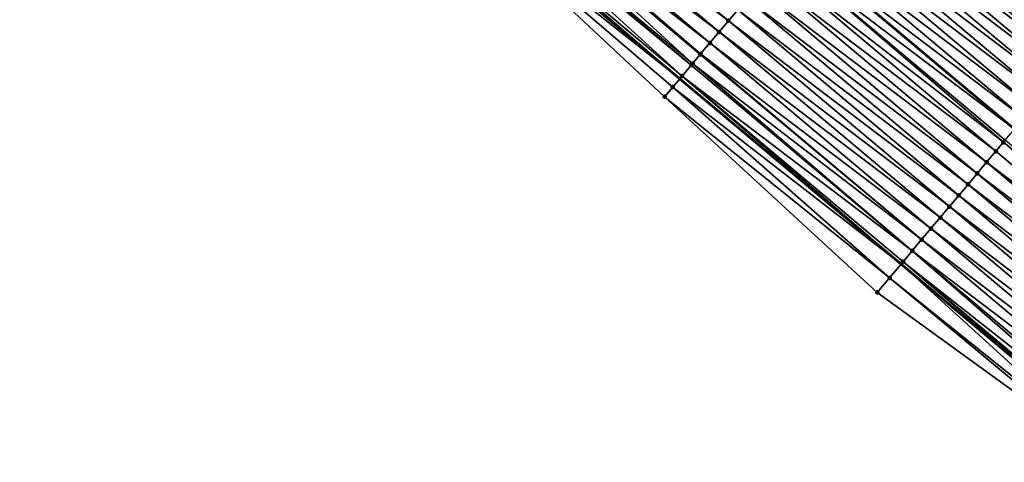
# Model space of a CAD drawing. Header units: feet. Extents: x 2007189 to 2022806, y 818621 to 837694.
# Tile 356 of 656: x 2016122 to 2016190, y 819590 to 819621. Entities that reach past the tile are written whole.
import ezdxf

# ---------------------------------------------------------------- set-up
doc = ezdxf.new("R2010")
doc.units = ezdxf.units.FT
doc.header["$MEASUREMENT"] = 0
for name, color, linetype, lineweight in [('EP_Travel Lane', 172, 'Continuous', 53), ('Road Shots', 141, 'Continuous', 100), ('Road X-Section', 40, 'Continuous', 13), ('STRIPING', 60, 'Continuous', 53)]:
    doc.layers.add(name, color=color, linetype=linetype, lineweight=lineweight)
doc.layers.add('I-77-MM17-21_SB-Surface-Border', color=7, linetype='Continuous')
doc.layers.add('I-77-MM17-21_SB-Surface-TIN', color=7, linetype='Continuous')

msp = doc.modelspace()

# ---------------------------------------------------------------- linework, layer by layer
at = {"layer": 'EP_Travel Lane'}
msp.add_polyline3d([(2016014.626060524, 819745.0162258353, 262.3268209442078), (2016029.946579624, 819732.1620708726, 262.5561737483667), (2016045.266974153, 819719.3080204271, 262.7988653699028), (2016060.58745953, 819706.4538937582, 263.0318249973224), (2016075.907973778, 819693.5997428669, 263.2616985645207), (2016091.225092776, 819680.752900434, 263.5268017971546), (2016106.554456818, 819667.9102264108, 263.8049131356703), (2016121.883785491, 819655.0675820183, 264.0865390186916), (2016137.213209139, 819642.2248580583, 264.3587255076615), (2016152.5430196, 819629.3818100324, 264.59250594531), (2016167.872762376, 819616.5388187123, 264.8330092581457), (2016183.202506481, 819603.6958262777, 265.0733781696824), (2016198.532178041, 819590.8528946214, 265.3209503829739)], dxfattribs=at)
at = {"layer": 'I-77-MM17-21_SB-Surface-Border', "color": 3, "linetype": 'Continuous', "lineweight": -3}
msp.add_polyline3d([(2016197.786978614, 819589.9652309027, 265.2864947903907), (2016181.556114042, 819601.7345447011, 264.9904818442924), (2016166.821759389, 819615.2867212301, 264.7761937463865), (2016152.191393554, 819628.9629454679, 264.5754625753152), (2016136.919052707, 819641.8744532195, 264.3445008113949), (2016120.588133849, 819653.5240375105, 264.0170704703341), (2016104.973506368, 819666.0263987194, 263.7006059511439), (2016089.676526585, 819678.9077486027, 263.4289134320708), (2016075.383008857, 819692.9734671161, 263.2308862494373), (2016058.687147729, 819704.1865285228, 262.903408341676), (2016043.123100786, 819716.750073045, 262.6552766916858), (2016029.865235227, 819732.0650542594, 262.5527761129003), (2016014.556799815, 819744.9336030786, 262.322982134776)], dxfattribs=at)
at = {"layer": 'I-77-MM17-21_SB-Surface-TIN', "color": 128, "linetype": 'Continuous', "lineweight": -3}
for points in [[(2016155.286917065, 819632.6493576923, 264.6744571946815), (2016171.241681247, 819620.5507012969, 264.9352591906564), (2016155.930031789, 819633.4151275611, 264.6898457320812)], [(2016155.930031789, 819633.4151275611, 264.6898457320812), (2016171.241681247, 819620.5507012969, 264.9352591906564), (2016171.884806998, 819621.3164619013, 264.9495512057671)], [(2016154.643797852, 819631.8835915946, 264.659514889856), (2016170.598560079, 819619.7849368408, 264.9205113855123), (2016155.286917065, 819632.6493576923, 264.6744571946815)], [(2016155.286917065, 819632.6493576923, 264.6744571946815), (2016170.598560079, 819619.7849368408, 264.9205113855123), (2016171.241681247, 819620.5507012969, 264.9352591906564)], [(2016180.888302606, 819632.0373329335, 265.1759774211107), (2016196.842995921, 819619.938736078, 265.4438237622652), (2016181.53139361, 819632.8031227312, 265.1937240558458)], [(2016181.53139361, 819632.8031227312, 265.1937240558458), (2016196.842995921, 819619.938736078, 265.4438237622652), (2016197.486065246, 819620.7045440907, 265.4637258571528)], [(2016154.164272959, 819631.3126169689, 264.6483091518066), (2016169.955452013, 819619.0191613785, 264.9044611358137), (2016154.643797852, 819631.8835915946, 264.659514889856)], [(2016154.643797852, 819631.8835915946, 264.659514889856), (2016169.955452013, 819619.0191613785, 264.9044611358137), (2016170.598560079, 819619.7849368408, 264.9205113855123)], [(2016180.245209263, 819631.2715450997, 265.1584632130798), (2016196.199918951, 819619.1729344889, 265.4246817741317), (2016180.888302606, 819632.0373329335, 265.1759774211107)], [(2016180.888302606, 819632.0373329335, 265.1759774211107), (2016196.199918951, 819619.1729344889, 265.4246817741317), (2016196.842995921, 819619.938736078, 265.4438237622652)], [(2016153.357598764, 819630.3520263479, 264.6257191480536), (2016168.75557759, 819617.590347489, 264.87091042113), (2016154.000682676, 819631.1178221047, 264.6441711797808)], [(2016154.000682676, 819631.1178221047, 264.6441711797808), (2016169.31234923, 819618.2533814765, 264.8878855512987), (2016154.164272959, 819631.3126169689, 264.6483091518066)], [(2016154.000682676, 819631.1178221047, 264.6441711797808), (2016169.290122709, 819618.2269151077, 264.8873147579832), (2016169.31234923, 819618.2533814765, 264.8878855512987)], [(2016154.000682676, 819631.1178221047, 264.6441711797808), (2016168.75557759, 819617.590347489, 264.87091042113), (2016169.290122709, 819618.2269151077, 264.8873147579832)], [(2016154.164272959, 819631.3126169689, 264.6483091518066), (2016169.31234923, 819618.2533814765, 264.8878855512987), (2016169.955452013, 819619.0191613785, 264.9044611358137)], [(2016180.245209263, 819631.2715450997, 265.1584632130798), (2016179.602112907, 819630.5057597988, 265.1412487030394), (2016195.556814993, 819618.4071555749, 265.408223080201)], [(2016180.245209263, 819631.2715450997, 265.1584632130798), (2016195.556814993, 819618.4071555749, 265.408223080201), (2016196.199918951, 819619.1729344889, 265.4246817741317)], [(2016179.602112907, 819630.5057597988, 265.1412487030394), (2016178.959015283, 819629.7399755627, 265.1241602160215), (2016194.913704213, 819617.6413823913, 265.3924425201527)], [(2016179.602112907, 819630.5057597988, 265.1412487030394), (2016194.913704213, 819617.6413823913, 265.3924425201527), (2016195.556814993, 819618.4071555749, 265.408223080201)], [(2016152.714579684, 819629.586176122, 264.600821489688), (2016168.026283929, 819616.721703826, 264.8407888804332), (2016153.229047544, 819630.1989291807, 264.6212428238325)], [(2016153.229047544, 819630.1989291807, 264.6212428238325), (2016168.669282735, 819617.4875710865, 264.8677021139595), (2016153.357598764, 819630.3520263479, 264.6257191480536)], [(2016153.229047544, 819630.1989291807, 264.6212428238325), (2016168.026283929, 819616.721703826, 264.8407888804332), (2016168.669282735, 819617.4875710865, 264.8677021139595)], [(2016153.357598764, 819630.3520263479, 264.6257191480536), (2016168.669282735, 819617.4875710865, 264.8677021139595), (2016168.75557759, 819617.590347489, 264.87091042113)], [(2016194.270601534, 819616.8756024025, 265.3758566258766), (2016178.959015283, 819629.7399755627, 265.1241602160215), (2016178.315920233, 819628.9741891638, 265.1068157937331)], [(2016194.270601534, 819616.8756024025, 265.3758566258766), (2016194.913704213, 819617.6413823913, 265.3924425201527), (2016178.959015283, 819629.7399755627, 265.1241602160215)], [(2016152.191393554, 819628.9629454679, 264.5754625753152), (2016167.872762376, 819616.5388187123, 264.8330092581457), (2016152.5430196, 819629.3818100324, 264.59250594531)], [(2016152.714579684, 819629.586176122, 264.600821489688), (2016152.5430196, 819629.3818100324, 264.59250594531), (2016167.872762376, 819616.5388187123, 264.8330092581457)], [(2016152.714579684, 819629.586176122, 264.600821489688), (2016167.872762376, 819616.5388187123, 264.8330092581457), (2016168.026283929, 819616.721703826, 264.8407888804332)], [(2016152.191393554, 819628.9629454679, 264.5754625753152), (2016167.383342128, 819615.9557886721, 264.8082081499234), (2016167.872762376, 819616.5388187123, 264.8330092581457)], [(2016152.191393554, 819628.9629454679, 264.5754625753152), (2016166.821759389, 819615.2867212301, 264.7761937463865), (2016167.383342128, 819615.9557886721, 264.8082081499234)], [(2016193.627502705, 819616.1098191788, 265.3588879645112), (2016178.315920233, 819628.9741891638, 265.1068157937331), (2016177.672829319, 819628.20839929, 265.0890601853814)], [(2016193.627502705, 819616.1098191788, 265.3588879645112), (2016194.270601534, 819616.8756024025, 265.3758566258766), (2016178.315920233, 819628.9741891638, 265.1068157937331)], [(2016192.984407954, 819615.3440325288, 265.3415138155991), (2016177.672829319, 819628.20839929, 265.0890601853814), (2016177.029727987, 819627.4426181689, 265.0723403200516)], [(2016192.984407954, 819615.3440325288, 265.3415138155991), (2016193.627502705, 819616.1098191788, 265.3588879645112), (2016177.672829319, 819628.20839929, 265.0890601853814)], [(2016192.341329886, 819614.5782318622, 265.3224810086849), (2016177.029727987, 819627.4426181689, 265.0723403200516), (2016176.386622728, 819626.6768403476, 265.0560109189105)], [(2016192.341329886, 819614.5782318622, 265.3224810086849), (2016192.984407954, 819615.3440325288, 265.3415138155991), (2016177.029727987, 819627.4426181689, 265.0723403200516)], [(2016191.69825346, 819613.8124298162, 265.303284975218), (2016176.386622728, 819626.6768403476, 265.0560109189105), (2016175.743511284, 819625.9110512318, 265.0394889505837)], [(2016191.69825346, 819613.8124298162, 265.303284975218), (2016192.341329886, 819614.5782318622, 265.3224810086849), (2016176.386622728, 819626.6768403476, 265.0560109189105)], [(2016175.100409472, 819625.1452870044, 265.0236242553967), (2016191.055168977, 819613.0466149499, 265.2839307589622), (2016175.743511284, 819625.9110512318, 265.0394889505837)], [(2016191.69825346, 819613.8124298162, 265.303284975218), (2016175.743511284, 819625.9110512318, 265.0394889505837), (2016191.055168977, 819613.0466149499, 265.2839307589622)], [(2016190.29320287, 819612.1392292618, 265.2609465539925), (2016175.100409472, 819625.1452870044, 265.0236242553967), (2016174.457280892, 819624.3795287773, 265.0096135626)], [(2016190.412106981, 819612.280820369, 265.2642592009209), (2016191.055168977, 819613.0466149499, 265.2839307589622), (2016175.100409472, 819625.1452870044, 265.0236242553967)], [(2016190.29320287, 819612.1392292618, 265.2609465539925), (2016190.412106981, 819612.280820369, 265.2642592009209), (2016175.100409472, 819625.1452870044, 265.0236242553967)], [(2016189.76900422, 819611.5150404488, 265.2476814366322), (2016174.457280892, 819624.3795287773, 265.0096135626), (2016173.81414567, 819623.6137761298, 264.9962631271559)], [(2016189.76900422, 819611.5150404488, 265.2476814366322), (2016190.29320287, 819612.1392292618, 265.2609465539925), (2016174.457280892, 819624.3795287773, 265.0096135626)], [(2016189.125875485, 819610.7492823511, 265.2336860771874), (2016173.81414567, 819623.6137761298, 264.9962631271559), (2016173.171036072, 819622.8480019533, 264.9803650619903)], [(2016189.125875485, 819610.7492823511, 265.2336860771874), (2016189.76900422, 819611.5150404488, 265.2476814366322), (2016173.81414567, 819623.6137761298, 264.9962631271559)], [(2016188.482765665, 819609.9835083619, 265.2178101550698), (2016173.171036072, 819622.8480019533, 264.9803650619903), (2016172.527928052, 819622.0822264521, 264.9643102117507)], [(2016188.482765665, 819609.9835083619, 265.2178101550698), (2016189.125875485, 819610.7492823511, 265.2336860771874), (2016173.171036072, 819622.8480019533, 264.9803650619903)], [(2016187.839675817, 819609.2177175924, 265.1999485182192), (2016172.527928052, 819622.0822264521, 264.9643102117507), (2016171.884806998, 819621.3164619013, 264.9495512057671)], [(2016187.839675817, 819609.2177175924, 265.1999485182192), (2016188.482765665, 819609.9835083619, 265.2178101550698), (2016172.527928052, 819622.0822264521, 264.9643102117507)], [(2016187.196590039, 819608.4519234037, 265.181682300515), (2016171.884806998, 819621.3164619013, 264.9495512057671), (2016171.241681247, 819620.5507012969, 264.9352591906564)], [(2016187.196590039, 819608.4519234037, 265.181682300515), (2016187.839675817, 819609.2177175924, 265.1999485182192), (2016171.884806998, 819621.3164619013, 264.9495512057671)], [(2016186.553498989, 819607.6861336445, 265.1639402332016), (2016171.241681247, 819620.5507012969, 264.9352591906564), (2016170.598560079, 819619.7849368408, 264.9205113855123)], [(2016186.553498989, 819607.6861336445, 265.1639402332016), (2016187.196590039, 819608.4519234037, 265.181682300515), (2016171.241681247, 819620.5507012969, 264.9352591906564)], [(2016185.910391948, 819606.9203573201, 265.147787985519), (2016170.598560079, 819619.7849368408, 264.9205113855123), (2016169.955452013, 819619.0191613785, 264.9044611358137)], [(2016185.910391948, 819606.9203573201, 265.147787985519), (2016186.553498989, 819607.6861336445, 265.1639402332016), (2016170.598560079, 819619.7849368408, 264.9205113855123)], [(2016185.267275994, 819606.1545884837, 265.1325218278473), (2016169.955452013, 819619.0191613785, 264.9044611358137), (2016169.31234923, 819618.2533814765, 264.8878855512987)], [(2016185.267275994, 819606.1545884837, 265.1325218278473), (2016185.910391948, 819606.9203573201, 265.147787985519), (2016169.955452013, 819619.0191613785, 264.9044611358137)], [(2016184.624160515, 819605.3888192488, 265.1172085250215), (2016169.290122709, 819618.2269151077, 264.8873147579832), (2016168.75557759, 819617.590347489, 264.87091042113)], [(2016184.624160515, 819605.3888192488, 265.1172085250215), (2016169.31234923, 819618.2533814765, 264.8878855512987), (2016169.290122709, 819618.2269151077, 264.8873147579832)], [(2016184.624160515, 819605.3888192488, 265.1172085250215), (2016185.267275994, 819606.1545884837, 265.1325218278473), (2016169.31234923, 819618.2533814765, 264.8878855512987)], [(2016183.981068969, 819604.6230299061, 265.099515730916), (2016168.669282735, 819617.4875710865, 264.8677021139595), (2016168.026283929, 819616.721703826, 264.8407888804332)], [(2016183.981068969, 819604.6230299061, 265.099515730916), (2016168.75557759, 819617.590347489, 264.87091042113), (2016168.669282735, 819617.4875710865, 264.8677021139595)], [(2016183.981068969, 819604.6230299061, 265.099515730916), (2016184.624160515, 819605.3888192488, 265.1172085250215), (2016168.75557759, 819617.590347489, 264.87091042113)], [(2016167.383342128, 819615.9557886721, 264.8082081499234), (2016183.202506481, 819603.6958262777, 265.0733781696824), (2016167.872762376, 819616.5388187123, 264.8330092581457)], [(2016168.026283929, 819616.721703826, 264.8407888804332), (2016167.872762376, 819616.5388187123, 264.8330092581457), (2016183.202506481, 819603.6958262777, 265.0733781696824)], [(2016183.338009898, 819603.8572132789, 265.0785942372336), (2016168.026283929, 819616.721703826, 264.8407888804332), (2016183.202506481, 819603.6958262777, 265.0733781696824)], [(2016183.338009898, 819603.8572132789, 265.0785942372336), (2016183.981068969, 819604.6230299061, 265.099515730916), (2016168.026283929, 819616.721703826, 264.8407888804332)], [(2016182.40259922, 819602.7431223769, 265.0425865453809), (2016167.383342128, 819615.9557886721, 264.8082081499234), (2016166.821759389, 819615.2867212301, 264.7761937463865)], [(2016182.40259922, 819602.7431223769, 265.0425865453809), (2016183.202506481, 819603.6958262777, 265.0733781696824), (2016167.383342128, 819615.9557886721, 264.8082081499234)], [(2016182.40259922, 819602.7431223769, 265.0425865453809), (2016166.821759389, 819615.2867212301, 264.7761937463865), (2016181.556114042, 819601.7345447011, 264.9904818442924)], [(2016189.76900422, 819611.5150404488, 265.2476814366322), (2016205.080581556, 819598.6506747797, 265.5002643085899), (2016190.29320287, 819612.1392292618, 265.2609465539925)], [(2016190.29320287, 819612.1392292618, 265.2609465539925), (2016205.723700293, 819599.4164412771, 265.5152537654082), (2016190.412106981, 819612.280820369, 265.2642592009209)], [(2016190.29320287, 819612.1392292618, 265.2609465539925), (2016205.080581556, 819598.6506747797, 265.5002643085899), (2016205.723700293, 819599.4164412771, 265.5152537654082)], [(2016189.125875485, 819610.7492823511, 265.2336860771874), (2016205.080581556, 819598.6506747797, 265.5002643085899), (2016189.76900422, 819611.5150404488, 265.2476814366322)], [(2016188.482765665, 819609.9835083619, 265.2178101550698), (2016204.437466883, 819597.8849048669, 265.4848706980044), (2016189.125875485, 819610.7492823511, 265.2336860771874)], [(2016189.125875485, 819610.7492823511, 265.2336860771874), (2016204.437466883, 819597.8849048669, 265.4848706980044), (2016205.080581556, 819598.6506747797, 265.5002643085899)], [(2016187.839675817, 819609.2177175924, 265.1999485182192), (2016203.794354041, 819597.1191334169, 265.4692951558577), (2016188.482765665, 819609.9835083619, 265.2178101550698)], [(2016188.482765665, 819609.9835083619, 265.2178101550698), (2016203.794354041, 819597.1191334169, 265.4692951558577), (2016204.437466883, 819597.8849048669, 265.4848706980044)], [(2016187.196590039, 819608.4519234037, 265.181682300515), (2016203.151237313, 819596.3533652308, 265.4541058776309), (2016187.839675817, 819609.2177175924, 265.1999485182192)], [(2016187.839675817, 819609.2177175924, 265.1999485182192), (2016203.151237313, 819596.3533652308, 265.4541058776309), (2016203.794354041, 819597.1191334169, 265.4692951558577)], [(2016186.553498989, 819607.6861336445, 265.1639402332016), (2016202.508123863, 819595.5875942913, 265.4385907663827), (2016187.196590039, 819608.4519234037, 265.181682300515)], [(2016187.196590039, 819608.4519234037, 265.181682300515), (2016202.508123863, 819595.5875942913, 265.4385907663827), (2016203.151237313, 819596.3533652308, 265.4541058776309)], [(2016185.910391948, 819606.9203573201, 265.147787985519), (2016201.865020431, 819594.8218149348, 265.4220796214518), (2016186.553498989, 819607.6861336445, 265.1639402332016)], [(2016186.553498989, 819607.6861336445, 265.1639402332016), (2016201.865020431, 819594.8218149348, 265.4220796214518), (2016202.508123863, 819595.5875942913, 265.4385907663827)], [(2016185.267275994, 819606.1545884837, 265.1325218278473), (2016201.221913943, 819594.0560381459, 265.4058723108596), (2016185.910391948, 819606.9203573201, 265.147787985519)], [(2016185.910391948, 819606.9203573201, 265.147787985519), (2016201.221913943, 819594.0560381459, 265.4058723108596), (2016201.865020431, 819594.8218149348, 265.4220796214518)], [(2016184.624160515, 819605.3888192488, 265.1172085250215), (2016200.578805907, 819593.2902626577, 265.3898189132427), (2016185.267275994, 819606.1545884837, 265.1325218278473)], [(2016185.267275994, 819606.1545884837, 265.1325218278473), (2016200.578805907, 819593.2902626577, 265.3898189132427), (2016201.221913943, 819594.0560381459, 265.4058723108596)], [(2016183.981068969, 819604.6230299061, 265.099515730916), (2016199.93572503, 819592.5244643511, 265.3710652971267), (2016184.624160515, 819605.3888192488, 265.1172085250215)], [(2016184.624160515, 819605.3888192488, 265.1172085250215), (2016199.93572503, 819592.5244643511, 265.3710652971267), (2016200.578805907, 819593.2902626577, 265.3898189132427)], [(2016183.338009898, 819603.8572132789, 265.0785942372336), (2016199.059423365, 819591.4808619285, 265.3416705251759), (2016183.981068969, 819604.6230299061, 265.099515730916)], [(2016183.981068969, 819604.6230299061, 265.099515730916), (2016199.292668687, 819591.7586454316, 265.3498724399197), (2016199.93572503, 819592.5244643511, 265.3710652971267)], [(2016183.981068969, 819604.6230299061, 265.099515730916), (2016199.059423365, 819591.4808619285, 265.3416705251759), (2016199.292668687, 819591.7586454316, 265.3498724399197)], [(2016183.338009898, 819603.8572132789, 265.0785942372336), (2016183.202506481, 819603.6958262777, 265.0733781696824), (2016198.532178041, 819590.8528946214, 265.3209503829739)], [(2016183.338009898, 819603.8572132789, 265.0785942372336), (2016198.532178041, 819590.8528946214, 265.3209503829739), (2016198.649637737, 819590.9928051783, 265.3261550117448)], [(2016183.338009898, 819603.8572132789, 265.0785942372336), (2016198.649637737, 819590.9928051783, 265.3261550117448), (2016199.059423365, 819591.4808619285, 265.3416705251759)], [(2016182.40259922, 819602.7431223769, 265.0425865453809), (2016198.006654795, 819590.2269245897, 265.2976644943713), (2016183.202506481, 819603.6958262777, 265.0733781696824)], [(2016198.006654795, 819590.2269245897, 265.2976644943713), (2016198.532178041, 819590.8528946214, 265.3209503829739), (2016183.202506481, 819603.6958262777, 265.0733781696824)], [(2016182.40259922, 819602.7431223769, 265.0425865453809), (2016181.556114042, 819601.7345447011, 264.9904818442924), (2016197.786978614, 819589.9652309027, 265.2864947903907)], [(2016182.40259922, 819602.7431223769, 265.0425865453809), (2016197.786978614, 819589.9652309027, 265.2864947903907), (2016198.006654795, 819590.2269245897, 265.2976644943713)]]:
    msp.add_3dface(points, dxfattribs=at)
at = {"layer": 'Road Shots', "lineweight": 100}
for p in [(2016171.241681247, 819620.5507012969, 264.9352591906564), (2016170.598560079, 819619.7849368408, 264.9205113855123), (2016169.955452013, 819619.0191613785, 264.9044611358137), (2016169.290122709, 819618.2269151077, 264.8873147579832), (2016169.31234923, 819618.2533814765, 264.8878855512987), (2016168.669282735, 819617.4875710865, 264.8677021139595), (2016168.75557759, 819617.590347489, 264.87091042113), (2016168.026283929, 819616.721703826, 264.8407888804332), (2016167.383342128, 819615.9557886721, 264.8082081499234), (2016166.821759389, 819615.2867212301, 264.7761937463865), (2016190.29320287, 819612.1392292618, 265.2609465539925), (2016189.76900422, 819611.5150404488, 265.2476814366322), (2016189.125875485, 819610.7492823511, 265.2336860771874), (2016188.482765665, 819609.9835083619, 265.2178101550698), (2016187.839675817, 819609.2177175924, 265.1999485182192), (2016187.196590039, 819608.4519234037, 265.181682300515), (2016186.553498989, 819607.6861336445, 265.1639402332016), (2016185.910391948, 819606.9203573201, 265.147787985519), (2016185.267275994, 819606.1545884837, 265.1325218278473), (2016184.624160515, 819605.3888192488, 265.1172085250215), (2016183.981068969, 819604.6230299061, 265.099515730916), (2016183.338009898, 819603.8572132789, 265.0785942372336), (2016182.40259922, 819602.7431223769, 265.0425865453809), (2016181.556114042, 819601.7345447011, 264.9904818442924)]:
    msp.add_point(p, dxfattribs=at)
at = {"layer": 'Road X-Section', "extrusion": (0.7655737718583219, -0.6432140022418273, 0.01313572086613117), "elevation": 1016339.887585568, "flags": 128}
msp.add_lwpolyline([(1924494.608625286, -13086.25286945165), (1924494.443778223, -13086.25235465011), (1924493.608625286, -13086.25875553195), (1924492.608625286, -13086.2749875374), (1924491.608625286, -13086.2923944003), (1924490.608625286, -13086.3101425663), (1924489.608625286, -13086.32765828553), (1924488.608625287, -13086.34487428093), (1924487.608625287, -13086.36196424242), (1924486.608625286, -13086.37931016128), (1924485.608625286, -13086.39706730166), (1924484.608625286, -13086.41378860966), (1924483.608625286, -13086.43011941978), (1924482.608625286, -13086.44664261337), (1924481.608625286, -13086.46250887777), (1924480.608625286, -13086.47652077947), (1924479.608625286, -13086.48987236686), (1924478.608625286, -13086.50577180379), (1924477.608625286, -13086.52182803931), (1924476.608625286, -13086.53658831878), (1924475.608625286, -13086.55088156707), (1924474.608625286, -13086.56563064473), (1924473.608625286, -13086.58168227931), (1924472.608625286, -13086.59825929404), (1924472.574063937, -13086.59883013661), (1924471.742825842, -13086.61523588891), (1924471.608625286, -13086.61844447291), (1924470.608625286, -13086.64536002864), (1924469.608625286, -13086.67794357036), (1924468.735111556, -13086.70996073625)], dxfattribs=at)
at = {"layer": 'Road X-Section', "extrusion": (0.765573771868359, -0.6432140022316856, 0.01313572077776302), "elevation": 1016359.887614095, "flags": 128}
msp.add_lwpolyline([(1924467.837171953, -13086.75830177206), (1924469.153897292, -13086.70619257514), (1924470.60861082, -13086.67018177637), (1924471.60861082, -13086.64925847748), (1924472.60861082, -13086.63156415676), (1924473.60861082, -13086.61624953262), (1924474.60861082, -13086.60098205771), (1924475.60861082, -13086.58482841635), (1924476.60861082, -13086.56708481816), (1924477.60861082, -13086.54881702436), (1924478.60861082, -13086.53095384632), (1924479.60861082, -13086.51507655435), (1924480.60861082, -13086.50107998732), (1924481.423715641, -13086.48781372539), (1924481.608610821, -13086.48450079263), (1924482.608610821, -13086.46482724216), (1924483.60861082, -13086.445471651), (1924484.60861082, -13086.42627396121), (1924485.60861082, -13086.40723951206), (1924486.60861082, -13086.38986386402), (1924487.60861082, -13086.37289373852), (1924488.60861082, -13086.35630641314), (1924489.608610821, -13086.34052449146), (1924490.608610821, -13086.3240643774), (1924491.60861082, -13086.3049207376), (1924492.60861082, -13086.28501692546), (1924493.608610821, -13086.26598182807), (1924494.245715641, -13086.25636264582), (1924494.869853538, -13086.2405326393), (1924495.448910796, -13086.25671943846)], dxfattribs=at)
at = {"layer": 'STRIPING'}
msp.add_polyline3d([(2016022.584994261, 819754.506189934, 262.5338767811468), (2016037.905512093, 819741.6520367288, 262.7633989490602), (2016053.225846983, 819728.7980370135, 263.0125159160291), (2016068.546440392, 819715.9438203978, 263.2339443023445), (2016083.867045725, 819703.0895937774, 263.4540943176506), (2016099.186299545, 819690.2323280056, 263.7102293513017), (2016114.497632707, 819677.3681643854, 263.9869367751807), (2016129.808886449, 819664.5040674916, 264.2715398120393), (2016145.120255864, 819651.6398734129, 264.5446439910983), (2016160.431966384, 819638.7753927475, 264.7838334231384), (2016175.743511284, 819625.9110512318, 265.0394889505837), (2016191.055168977, 819613.0466149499, 265.2839307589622)], dxfattribs=at)

doc.saveas('drawing.dxf')
